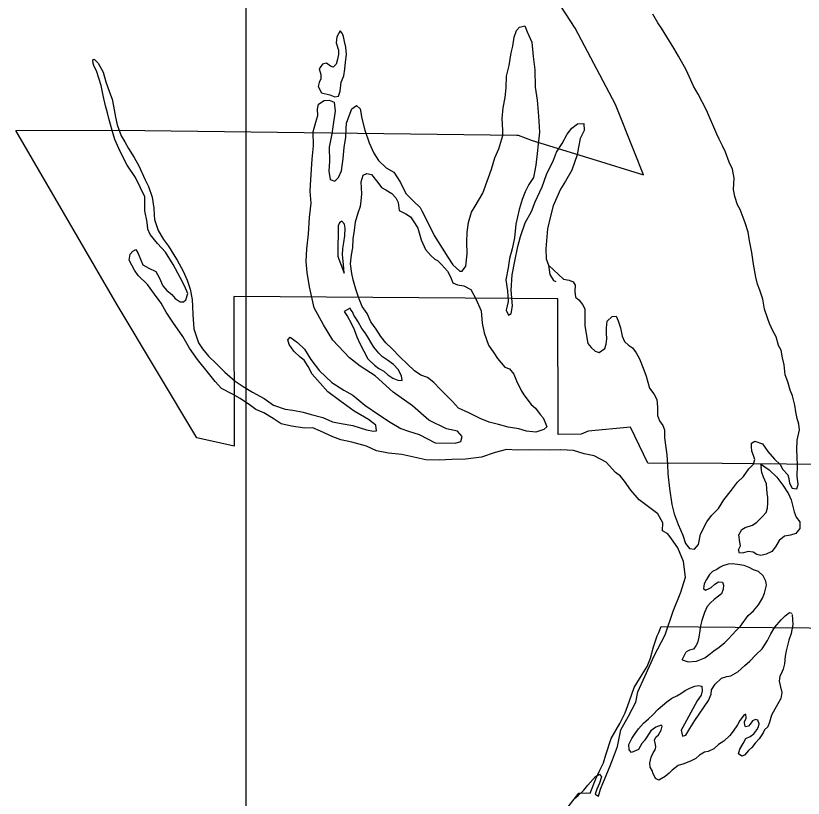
# Model space of a CAD drawing. Extents: x 1127717 to 1741049, y 2026793 to 2244711.
# Drawn here: x 1240643 to 1242246, y 2129312 to 2130906 of the extents above; entities that cross this region are included whole.
import ezdxf

# ---------------------------------------------------------------- set-up
doc = ezdxf.new("R2010")
doc.units = 0
for name, color, linetype in [('30', 7, 'Continuous'), ('6', 7, 'Continuous'), ('9', 7, 'Continuous')]:
    doc.layers.add(name, color=color, linetype=linetype)

msp = doc.modelspace()

# ---------------------------------------------------------------- linework, layer by layer
at = {"layer": '30'}
msp.add_line((1241111.2, 2151684.2), (1241111.2, 2119636.1), dxfattribs=at)
at = {"layer": '6'}
for points in [[(1242408.1, 2129990.9), (1242081.2, 2129993.8), (1241929.5, 2129995.1), (1241894.6, 2130068.3), (1241808.5, 2130059.9), (1241794.2, 2130054), (1241747.3, 2130053.1), (1241746.6, 2130329.2), (1241086.6, 2130334.4), (1241087.3, 2130029.5), (1241011.6, 2130046.4), (1240849.5, 2130317.2), (1240642.8, 2130672.2), (1240851.1, 2130672.7), (1241663.2, 2130662.6), (1241665.7, 2130662.5), (1241694.5, 2130652.2), (1241816, 2130614.3), (1241920.8, 2130581.7), (1241902.6, 2130628), (1241864, 2130725.1), (1241782, 2130880.4), (1241704.1, 2131000.1)], [(1241755.5, 2129279.5), (1241789.5, 2129323.1), (1241804, 2129323.5), (1241812.4, 2129323), (1241823.9, 2129352.3), (1241831.7, 2129369.5), (1241839.3, 2129384.5), (1241844.5, 2129400.6), (1241855.3, 2129434.2), (1241872.5, 2129465), (1241883.4, 2129486.2), (1241891.9, 2129508.5), (1241901.8, 2129538.1), (1241918.5, 2129564.5), (1241928.2, 2129580.5), (1241935.1, 2129597.9), (1241941.5, 2129620.6), (1241948.8, 2129642.9), (1241951.8, 2129650.3), (1241955.4, 2129659.1), (1241956.8, 2129662.5), (1242409, 2129658.3)]]:
    msp.add_lwpolyline(points, dxfattribs=at)
at = {"layer": '9'}
for points in [[(1242195.7, 2130234.6), (1242190.8, 2130252), (1242184, 2130264.4), (1242177.7, 2130279.3), (1242173.9, 2130288.7), (1242167.5, 2130308.1), (1242164, 2130328.5), (1242158.1, 2130346.9), (1242152.8, 2130359.3), (1242149.9, 2130373.7), (1242144.8, 2130400.1), (1242141.3, 2130423.6), (1242136.7, 2130447.5), (1242133.8, 2130465.5), (1242127.8, 2130483.9), (1242117.7, 2130511.2), (1242112.5, 2130521), (1242106.6, 2130537.9), (1242104.2, 2130552.4), (1242105.7, 2130575.5), (1242101.8, 2130593.4), (1242095.4, 2130607.8), (1242088, 2130628.1), (1242081.7, 2130641), (1242075.3, 2130654.4), (1242070.1, 2130664.7), (1242049.5, 2130713.8), (1242032.2, 2130746), (1242022.8, 2130762.8), (1242014.9, 2130781.1), (1242007.6, 2130795.9), (1241991.9, 2130823.6), (1241982.6, 2130839.9), (1241968.5, 2130863.1), (1241957.6, 2130880.4), (1241950.4, 2130891.2), (1241940, 2130909)], [(1241265.6, 2130749.3), (1241282.2, 2130744.7), (1241292.8, 2130740.9), (1241300.2, 2130742.1), (1241303, 2130752.7), (1241305.5, 2130770.8), (1241310.7, 2130783.4), (1241312.9, 2130797.5), (1241314.5, 2130811.1), (1241316.1, 2130827.1), (1241314.8, 2130842.1), (1241312, 2130853.6), (1241310.3, 2130863.5), (1241307.6, 2130870.5), (1241303, 2130874.9), (1241296.3, 2130863.2), (1241295.1, 2130851.1), (1241300, 2130835.7), (1241300.2, 2130826.7), (1241297.5, 2130814.7), (1241295.1, 2130807.6), (1241288.8, 2130801.4), (1241283.8, 2130803.3), (1241275.6, 2130809.1), (1241267.7, 2130807.4), (1241260.9, 2130797.8), (1241264.2, 2130786.3), (1241263.9, 2130777.8), (1241260.6, 2130769.7), (1241258.3, 2130762.2)], [(1241362.4, 2130647), (1241371.9, 2130626.2), (1241381.7, 2130611.4), (1241397, 2130596.2), (1241412.7, 2130587.6), (1241426.2, 2130566.4), (1241437.2, 2130544.1), (1241452.5, 2130528.4), (1241466.3, 2130515.2), (1241469.5, 2130508.8), (1241484.7, 2130479.6), (1241494.6, 2130458.3), (1241511.2, 2130432.7), (1241522.6, 2130414.4), (1241533, 2130398.7), (1241546.8, 2130386), (1241551.8, 2130386.1), (1241559, 2130395.8), (1241561.9, 2130421.4), (1241561.3, 2130444.9), (1241561.9, 2130464.9), (1241564.9, 2130485), (1241570.9, 2130505.7), (1241578.5, 2130518.4), (1241593.9, 2130544.8), (1241605.1, 2130576.6), (1241611.7, 2130593.8), (1241618.1, 2130616.5), (1241626.7, 2130634.7), (1241634.5, 2130661.9), (1241634.2, 2130672.9), (1241633.2, 2130696.4), (1241635.1, 2130718.5), (1241639.1, 2130739.6), (1241641.2, 2130759.2), (1241642.1, 2130782.8), (1241647.5, 2130804.9), (1241651.4, 2130830.1), (1241654.6, 2130844.1), (1241657.7, 2130862.2), (1241662.3, 2130875.9), (1241668.6, 2130883), (1241679.6, 2130885.3), (1241684.3, 2130873.4), (1241693.3, 2130852.1), (1241696.5, 2130823.1), (1241699.7, 2130795.7), (1241700.5, 2130760.6), (1241704.1, 2130734.2), (1241707.4, 2130701.2), (1241709.2, 2130668.7), (1241706.3, 2130644.6), (1241704.7, 2130625.5), (1241701.8, 2130601.4), (1241696.9, 2130576.3), (1241687.3, 2130562), (1241679.7, 2130547.3), (1241674, 2130531.7), (1241668, 2130511.5), (1241661.3, 2130481.8), (1241658, 2130453.7), (1241653.5, 2130431.1), (1241648, 2130411.4), (1241645.4, 2130392.8), (1241640.5, 2130368.2), (1241644.1, 2130345.7), (1241645.1, 2130324.2), (1241641.5, 2130306.6), (1241645.8, 2130296.2), (1241651.2, 2130299.8), (1241654.3, 2130315.4), (1241651.5, 2130347.4), (1241653.3, 2130378.5), (1241659.1, 2130406.2), (1241665.4, 2130436.3), (1241670.4, 2130456.5), (1241679.7, 2130484.3), (1241692.6, 2130507.6), (1241700.1, 2130527.3), (1241714.8, 2130557.7), (1241723.7, 2130582.4), (1241738, 2130611.8), (1241744.1, 2130628), (1241755.2, 2130645.8), (1241765.7, 2130665), (1241774.9, 2130677.3), (1241786.6, 2130686.1), (1241799.6, 2130686.4), (1241799.9, 2130672.4), (1241791.8, 2130656.1), (1241788.3, 2130638), (1241785.7, 2130622.4), (1241774.9, 2130591.7), (1241762, 2130569.3), (1241751.9, 2130553.1), (1241736.7, 2130518.6), (1241731.8, 2130497.5), (1241725.4, 2130471.8), (1241722.4, 2130431.2), (1241722.9, 2130410.7), (1241727.7, 2130397.8)], [(1241204, 2130070.4), (1241182.9, 2130074.9), (1241166.7, 2130086.1), (1241148, 2130097.6), (1241131.8, 2130104.3), (1241120.7, 2130112), (1241099.9, 2130126.5), (1241084.2, 2130135.2), (1241061.4, 2130146.7), (1241049.1, 2130161.4), (1241035.2, 2130178.1), (1241013.1, 2130205.6), (1240996.6, 2130229.2), (1240983, 2130252.9), (1240962.9, 2130282), (1240949.4, 2130302.2), (1240939, 2130320.5), (1240925.1, 2130338.7), (1240911.1, 2130358.9), (1240892.2, 2130377), (1240884.5, 2130387.8), (1240873.5, 2130408.1), (1240875.7, 2130420.1), (1240881.1, 2130426.3), (1240887, 2130429.9), (1240892.2, 2130421.5), (1240898, 2130407.1), (1240901.7, 2130398.7), (1240913.8, 2130392), (1240928, 2130385.3), (1240934.8, 2130373), (1240942.6, 2130356.1), (1240950.4, 2130346.3), (1240960.5, 2130338), (1240967.7, 2130330.2), (1240977.4, 2130323.4), (1240984.3, 2130323.6), (1240989.2, 2130327.7), (1240993.4, 2130340.3), (1240986.6, 2130355.7), (1240977.7, 2130373), (1240963.1, 2130399.2), (1240948, 2130424.3), (1240931.6, 2130442), (1240916.7, 2130460.7), (1240911.9, 2130471.1), (1240910.1, 2130485.5), (1240905.6, 2130509), (1240905.9, 2130537), (1240896.5, 2130555.3), (1240886.5, 2130576.6), (1240869.4, 2130601.7), (1240855.3, 2130629.4), (1240844.7, 2130653.7), (1240838.8, 2130672.1), (1240832.2, 2130696.5), (1240829.4, 2130708.4), (1240825.6, 2130722.4), (1240820.6, 2130743.8), (1240816.6, 2130763.7), (1240812.2, 2130779.1), (1240806.9, 2130793.5), (1240802.7, 2130802.4), (1240800.6, 2130808.4), (1240799.9, 2130815.9), (1240802.8, 2130817.5), (1240810.5, 2130809.6), (1240820.5, 2130790.8), (1240825.9, 2130771.4), (1240833.9, 2130750.6), (1240839.2, 2130736.2), (1240842.1, 2130721.7), (1240846.1, 2130699.3), (1240849.5, 2130683.9), (1240857.5, 2130661.5), (1240864.8, 2130649.2), (1240872.1, 2130635.8), (1240884, 2130617.1), (1240893.4, 2130600.3), (1240906.5, 2130571.6), (1240913.4, 2130558.2), (1240920.4, 2130536.8), (1240923.9, 2130513.9), (1240924.7, 2130500.4), (1240925.4, 2130490.9), (1240933, 2130468.6), (1240943.9, 2130450.3), (1240953.7, 2130436.5), (1240966.7, 2130415.8), (1240971.3, 2130408.4), (1240983.4, 2130385.6), (1240991.8, 2130367.8), (1240998.2, 2130349.4), (1241001.7, 2130328), (1241003, 2130314), (1241003.4, 2130297.5), (1241005.6, 2130268.5), (1241014.8, 2130239.7), (1241023.1, 2130227.4), (1241035.4, 2130212.6), (1241050.7, 2130198)], [(1241258.3, 2130762.2), (1241265.6, 2130749.3)], [(1241050.7, 2130198), (1241068.6, 2130179.9), (1241089.5, 2130161.8), (1241105.8, 2130151.2), (1241125, 2130139.2), (1241148.3, 2130126.2), (1241167.6, 2130113.1), (1241191.2, 2130104.7), (1241206.7, 2130103), (1241227.8, 2130098.5), (1241244.4, 2130093.9), (1241268, 2130088), (1241287.6, 2130078.9), (1241305.2, 2130075.3), (1241329.2, 2130071.4), (1241356.9, 2130062.5), (1241370.9, 2130059.9), (1241377.4, 2130060.5), (1241376.1, 2130072.5), (1241360.9, 2130083.7), (1241332, 2130101), (1241302.1, 2130122.3), (1241278.2, 2130139.8), (1241262.3, 2130157.9), (1241246.4, 2130176.1), (1241238.5, 2130191.9), (1241230.2, 2130204.7), (1241221.6, 2130210.5), (1241208.8, 2130223.2), (1241199.5, 2130236.5), (1241196.8, 2130246), (1241201.2, 2130251.1), (1241216.4, 2130240.5), (1241230.7, 2130226.8), (1241243.7, 2130205.6), (1241261.2, 2130182.9), (1241286.7, 2130159), (1241311, 2130143.6), (1241328.8, 2130133.5), (1241353.7, 2130113), (1241381.6, 2130093.7), (1241404.9, 2130078.2), (1241426.7, 2130065.2), (1241442.3, 2130060.1), (1241463.9, 2130053.1), (1241496.8, 2130036.3), (1241537.7, 2130035.3), (1241549.1, 2130039.1), (1241551.4, 2130049.1), (1241542.1, 2130059.9), (1241519.5, 2130064.9), (1241483.7, 2130082.1), (1241450.6, 2130111.3), (1241411.5, 2130139.4), (1241374.7, 2130172.6), (1241344.3, 2130192.4), (1241322.4, 2130209.4), (1241288.7, 2130245.2), (1241269.4, 2130276.3), (1241250.6, 2130310.9), (1241240.6, 2130354.2), (1241236.4, 2130383.1), (1241234.4, 2130405.6), (1241235.8, 2130431.2), (1241238.6, 2130461.3), (1241240.7, 2130495.4), (1241244, 2130524.5), (1241242, 2130549), (1241243.4, 2130572.5), (1241246.4, 2130614.2), (1241248.7, 2130640.8), (1241248.6, 2130669.3), (1241253.6, 2130689.4), (1241257.7, 2130703.1), (1241257.4, 2130715.6), (1241259.2, 2130725.6), (1241271, 2130733.4), (1241280.9, 2130734.2), (1241291, 2130729.9), (1241292.9, 2130711.9), (1241290, 2130689.3), (1241286.1, 2130665.7), (1241281.2, 2130638.5), (1241281.9, 2130610), (1241280.4, 2130589.4), (1241282.8, 2130572.5), (1241292.4, 2130569.2), (1241300.2, 2130576.4), (1241305.8, 2130590), (1241309.2, 2130615.2), (1241311.7, 2130637.8), (1241315.2, 2130658.4), (1241315.8, 2130675.4), (1241316, 2130687.4), (1241321.6, 2130702.1), (1241326.8, 2130716.2), (1241336.6, 2130723.5), (1241344.2, 2130716.6), (1241347.7, 2130696.7), (1241353.3, 2130672.8), (1241362.4, 2130647)], [(1241509.5, 2130399.6), (1241521.8, 2130385.9), (1241528.1, 2130374), (1241532.9, 2130362.1), (1241542, 2130357.8), (1241555, 2130356.1), (1241569.6, 2130348.5), (1241579.6, 2130329.7), (1241590.1, 2130304.9), (1241592.7, 2130279.9), (1241596.2, 2130260.5), (1241605.3, 2130235.2), (1241616.2, 2130219.4), (1241623.9, 2130208.1), (1241638.8, 2130190.4), (1241647.9, 2130187.1), (1241656.6, 2130176.3), (1241662.4, 2130162.4), (1241671.9, 2130142.6), (1241677.1, 2130133.7), (1241692, 2130114), (1241700.7, 2130106.7), (1241710.5, 2130093.9), (1241716.6, 2130087.1), (1241720.4, 2130077.7), (1241724.1, 2130068.7), (1241717.7, 2130063.1), (1241701.9, 2130058.2), (1241682.9, 2130059.7), (1241667.3, 2130064.9), (1241645.7, 2130068.4), (1241625.6, 2130073.4), (1241606.6, 2130078.5), (1241588.4, 2130086), (1241565.2, 2130097), (1241544.5, 2130107), (1241532.2, 2130120.3), (1241518.4, 2130134), (1241506.6, 2130145.2), (1241493.8, 2130159.4), (1241481.1, 2130169.1), (1241467.5, 2130173.8), (1241454.8, 2130183), (1241440, 2130197.2), (1241425.7, 2130210.9), (1241408.3, 2130228), (1241396.6, 2130239.7), (1241385.8, 2130252.5), (1241376.4, 2130267.8), (1241366.1, 2130282.6), (1241358.2, 2130299.4), (1241347.9, 2130313.7), (1241341, 2130330.5), (1241335.1, 2130348.9), (1241329.6, 2130368.3), (1241326.8, 2130381.3), (1241324.4, 2130400.7), (1241326.4, 2130419.3), (1241329.1, 2130433.4), (1241330.1, 2130451.9), (1241332.2, 2130468.5), (1241334.8, 2130486.6), (1241339.8, 2130504.7), (1241345, 2130517.9), (1241345.8, 2130528.4), (1241347.4, 2130543.5), (1241346.6, 2130555.5), (1241345.8, 2130567.5), (1241350, 2130581.1), (1241357.9, 2130584.8), (1241367.4, 2130582.5), (1241380.3, 2130566.3), (1241387.5, 2130555.9), (1241396.1, 2130551.6), (1241408.8, 2130543.9), (1241416.5, 2130535.1), (1241421.2, 2130525.7), (1241423.6, 2130509.2), (1241437.2, 2130502.5), (1241446.3, 2130496.7), (1241450.5, 2130490.3), (1241455.7, 2130481.9), (1241461.4, 2130473.1), (1241468.4, 2130449.7), (1241477.4, 2130429.9), (1241488.1, 2130417.6), (1241496.3, 2130410.3), (1241501.4, 2130407.4)], [(1241311.8, 2130381.4), (1241310.4, 2130399.4), (1241308.4, 2130418.9), (1241308.6, 2130431.9), (1241310.8, 2130444.5), (1241312.5, 2130458), (1241313.6, 2130473.6), (1241312.4, 2130481.6), (1241306.8, 2130487.4), (1241301.9, 2130484.3), (1241299.5, 2130478.2), (1241299.4, 2130464.7), (1241299.1, 2130455.2), (1241298.4, 2130443.2), (1241298.3, 2130424.6), (1241298.5, 2130416.1), (1241300.7, 2130410.2), (1241303.9, 2130401.7)], [(1241303.9, 2130401.7), (1241311.8, 2130381.4)], [(1241501.4, 2130407.4), (1241509.5, 2130399.6)], [(1241727.7, 2130397.8), (1241730.1, 2130379.3), (1241737.4, 2130366.5), (1241742.4, 2130364.6)], [(1241727.7, 2130397.8), (1241757.8, 2130369.4), (1241769.8, 2130367.2), (1241777.4, 2130364.4), (1241781.5, 2130357), (1241780.8, 2130344.5), (1241782.6, 2130333), (1241789.2, 2130327.1), (1241796.4, 2130317.8), (1241801.2, 2130308.9), (1241801.5, 2130294.9), (1241801.5, 2130275.3), (1241804.4, 2130257.9), (1241807.8, 2130238.4), (1241814.5, 2130230.6), (1241822.7, 2130222.8), (1241830.7, 2130220), (1241842, 2130228.2), (1241844.8, 2130237.3), (1241846, 2130247.9), (1241845.8, 2130259.4), (1241845.5, 2130270.4), (1241847.2, 2130283.9), (1241857.4, 2130293.7), (1241865.4, 2130294.4), (1241869.6, 2130284.5), (1241874.4, 2130270.6), (1241877.3, 2130253.6), (1241882.1, 2130242.7), (1241890.7, 2130235.4), (1241898.4, 2130229.6), (1241906.1, 2130219.2), (1241912.9, 2130207.4), (1241921.9, 2130185.1), (1241926.2, 2130171.7), (1241932.8, 2130147.8), (1241942, 2130136), (1241947.8, 2130124.6), (1241949.7, 2130108.6), (1241949.6, 2130092.1), (1241953.3, 2130080.7), (1241960, 2130071.8), (1241963.8, 2130062.4), (1241963.6, 2130046.4), (1241968.5, 2130011.9), (1241969.9, 2129992), (1241970.4, 2129972.9), (1241973.6, 2129943.5), (1241978.9, 2129910.6), (1241983.3, 2129891.6), (1241991.3, 2129869.8), (1242000.8, 2129848.5), (1242006.2, 2129831.1), (1242014.9, 2129821.3), (1242025, 2129820), (1242033.2, 2129829.2), (1242037.2, 2129850.3), (1242050.1, 2129875.2), (1242059.3, 2129888.4), (1242073.4, 2129902.8), (1242084.4, 2129920.1), (1242100.4, 2129939.5), (1242112.5, 2129955.8), (1242124.2, 2129967.6), (1242135.3, 2129983.4), (1242145.1, 2129992.6), (1242147.4, 2130002.2), (1242145.2, 2130010.6), (1242141.4, 2130019.5), (1242140.7, 2130028.5), (1242141.1, 2130035.6), (1242147.5, 2130039.7), (1242163.1, 2130034.1), (1242174.4, 2130018.3), (1242187.8, 2130003.1), (1242199, 2129991.9), (1242204.7, 2129982), (1242214.5, 2129971.2), (1242216.7, 2129963.3), (1242217.9, 2129953.8), (1242223.6, 2129943.9), (1242233.1, 2129942.6), (1242235.9, 2129951.7), (1242234, 2129968.2), (1242234.5, 2129990.2), (1242233.6, 2130007.7), (1242233.2, 2130021.7), (1242233.7, 2130041.8), (1242238.7, 2130062.4), (1242237, 2130073.9), (1242233.7, 2130085.8), (1242230.9, 2130099.3), (1242229, 2130113.2), (1242224.1, 2130131.7), (1242219.8, 2130143.6), (1242214.9, 2130160.5), (1242209.6, 2130174.9), (1242207.6, 2130195.4), (1242203.8, 2130209.3), (1242200.9, 2130224.7), (1242195.7, 2130234.6)], [(1241311.7, 2130303.8), (1241318.4, 2130293.4), (1241325.7, 2130280.1), (1241331.6, 2130266.7), (1241337.4, 2130252.3), (1241343.7, 2130238.5), (1241351.6, 2130222.6), (1241359.9, 2130207.3), (1241373.2, 2130194.6), (1241381.9, 2130187.8), (1241392.5, 2130182.5), (1241400.6, 2130174.7), (1241410.8, 2130168), (1241420.9, 2130163.7), (1241429.4, 2130162.9), (1241428.1, 2130172.4), (1241421.3, 2130185.7), (1241412.1, 2130195.5), (1241399.9, 2130204.7), (1241389.3, 2130211.5), (1241382.1, 2130218.8), (1241371.8, 2130231.1), (1241367.7, 2130237.5), (1241358.8, 2130252.8), (1241354.2, 2130260.2), (1241347.5, 2130269.1), (1241340.1, 2130282.9), (1241335, 2130290.3), (1241331.3, 2130296.2), (1241328.7, 2130302.7), (1241325.1, 2130307.1), (1241323.5, 2130310.6)], [(1241323.5, 2130310.6), (1241311.7, 2130303.8)], [(1241779.6, 2129311), (1241787.9, 2129318.2), (1241799.2, 2129329), (1241807.9, 2129339.2), (1241823.5, 2129356.6), (1241831.3, 2129361.3), (1241835.5, 2129355.9), (1241831.3, 2129343.3), (1241826.1, 2129330.6), (1241822.8, 2129320.6), (1241829.4, 2129316.7), (1241833.6, 2129330.8), (1241839.2, 2129346), (1241851.5, 2129374.8), (1241857.6, 2129390.5), (1241867.9, 2129417.8), (1241875.1, 2129451.5), (1241890.4, 2129479.9), (1241905.2, 2129507.8), (1241909.6, 2129529.4), (1241923.4, 2129560.3), (1241942.8, 2129602.3), (1241965.3, 2129645.4), (1241981.1, 2129693.3), (1241997.1, 2129732.2), (1242006.4, 2129763), (1242002.1, 2129794.4), (1241991, 2129822.2), (1241978.1, 2129840.4), (1241970.3, 2129850.8), (1241959.7, 2129857), (1241960.3, 2129873.1), (1241949.9, 2129891.8), (1241931.1, 2129905.9), (1241911.8, 2129920), (1241894.8, 2129939.6), (1241881.9, 2129958.3), (1241874.2, 2129968.2), (1241864, 2129975.9), (1241844.6, 2129997), (1241820.8, 2130009.9), (1241800.2, 2130013.5), (1241778.1, 2130020.9), (1241752.6, 2130022.3), (1241729.7, 2130021.3), (1241688.7, 2130022.3), (1241664.3, 2130021.3), (1241642.3, 2130022.7), (1241619, 2130016.7), (1241590.8, 2130007), (1241558.4, 2130003.2), (1241531, 2130002.6), (1241504.6, 2130000.9), (1241477.6, 2130001.8), (1241429, 2130012.7), (1241401.9, 2130015.5), (1241377.4, 2130020), (1241357.2, 2130029.5), (1241327.1, 2130037.3), (1241304.5, 2130042.3), (1241288.4, 2130048.4), (1241263.1, 2130060.3), (1241247.5, 2130066.5), (1241231.6, 2130066.1), (1241204, 2130070.4)], [(1242159, 2129993.4), (1242176.8, 2129981.3), (1242192.6, 2129966.2), (1242204.5, 2129949.9), (1242215.9, 2129932.2), (1242221.7, 2129920.3), (1242225, 2129906.4), (1242227.8, 2129895.4), (1242232, 2129885), (1242239.2, 2129875.2), (1242239.1, 2129861.6), (1242231.3, 2129851.4), (1242220.4, 2129848.2), (1242208, 2129845.9), (1242197.2, 2129837.6), (1242189.5, 2129824.4), (1242182.3, 2129815.2), (1242170.9, 2129809.5), (1242160, 2129806.7), (1242151.5, 2129808.5), (1242143.9, 2129813.3), (1242133.9, 2129815.1), (1242124.5, 2129811.9), (1242116.5, 2129811.7), (1242114.3, 2129818.6), (1242118.1, 2129826.2), (1242117, 2129833.7), (1242115.1, 2129848.7), (1242121.3, 2129859.9), (1242128.2, 2129864), (1242142.6, 2129868.4), (1242151.4, 2129874.6), (1242161.6, 2129884.8), (1242170.4, 2129894.1), (1242173.2, 2129903.1), (1242173.9, 2129914.2), (1242174.2, 2129925.2), (1242172.5, 2129933.7), (1242172.2, 2129942.7), (1242171.5, 2129952.7), (1242165.2, 2129966.5), (1242162, 2129976), (1242160.2, 2129985.9)], [(1242159, 2129993.4), (1242160.2, 2129985.9)], [(1241999.9, 2129594.6), (1242012, 2129590.4), (1242028.9, 2129591.3), (1242045.7, 2129598.2), (1242057, 2129607), (1242063.9, 2129612.7), (1242075.2, 2129619.9), (1242086.4, 2129629.7), (1242094.2, 2129637.4), (1242101.5, 2129645.1), (1242109.3, 2129654.3), (1242118.5, 2129663), (1242134, 2129684.4), (1242144.7, 2129694.2), (1242154.9, 2129706.4), (1242163.1, 2129720.2), (1242167.3, 2129730.3), (1242171.4, 2129746.4), (1242170.3, 2129754.4), (1242164.5, 2129765.7), (1242155.3, 2129774), (1242145.2, 2129777.8), (1242136.2, 2129782.1), (1242125.6, 2129786.4), (1242112.5, 2129788.5), (1242101.5, 2129789.8), (1242093.6, 2129789.1), (1242082.7, 2129785.8), (1242077.2, 2129783.2), (1242070.4, 2129778), (1242061.5, 2129774.3), (1242055.1, 2129768.2), (1242048.9, 2129758), (1242044.6, 2129748.9), (1242043.4, 2129739.3), (1242046.9, 2129736.4), (1242054.3, 2129739.6), (1242058.8, 2129741.7), (1242066.1, 2129748.4), (1242073.5, 2129753.1), (1242081.5, 2129752.8), (1242084.1, 2129746.3), (1242083.3, 2129738.3), (1242079.5, 2129728.7), (1242073.7, 2129724), (1242064.8, 2129717.3), (1242057, 2129710.6), (1242050.7, 2129703), (1242045, 2129690.8), (1242039.9, 2129674.7), (1242037.2, 2129663.6), (1242035.9, 2129654.1), (1242033.7, 2129640.5), (1242031, 2129628.9), (1242027.7, 2129622.8), (1242022.9, 2129616.2), (1242014.4, 2129614), (1242007.5, 2129610.8)], [(1241997.1, 2129526), (1242005.9, 2129532.2), (1242016.8, 2129537.4), (1242025.7, 2129540.7), (1242033.1, 2129541.8), (1242039.6, 2129540.5), (1242040.3, 2129531.5), (1242038.6, 2129522.4), (1242030.4, 2129510.7), (1242004.5, 2129463.5), (1241997.9, 2129450.9), (1242000.1, 2129438.9), (1242007.1, 2129441.1), (1242015.2, 2129454.3), (1242025.3, 2129471.1), (1242053.3, 2129511.3), (1242058.5, 2129524.4), (1242059.3, 2129533.4), (1242066.5, 2129545.1), (1242079.7, 2129557), (1242090.6, 2129560.2), (1242098.5, 2129561.4), (1242113.3, 2129569.8), (1242127.5, 2129582.6), (1242137.7, 2129591.9), (1242149.9, 2129604.7), (1242162.6, 2129617), (1242173.1, 2129633.8), (1242180.3, 2129647), (1242188, 2129660.7), (1242201.1, 2129675.5), (1242209.4, 2129684.2), (1242218.2, 2129690.9), (1242223.2, 2129689.5)], [(1242223.8, 2129686.5), (1242225.3, 2129666), (1242221.7, 2129647.9), (1242217, 2129634.3), (1242211.1, 2129612.6), (1242209.3, 2129601.6), (1242208.2, 2129586), (1242205.5, 2129575), (1242201.2, 2129565.8), (1242198.3, 2129560.8), (1242197.1, 2129550.7), (1242199.3, 2129542.3), (1242202.6, 2129527.8), (1242200.4, 2129515.3), (1242194.2, 2129504.6), (1242188.5, 2129493.9), (1242181.3, 2129481.8), (1242177.6, 2129467.2), (1242174.4, 2129458.1), (1242167, 2129451.9), (1242164.7, 2129445.8), (1242156.5, 2129433.6), (1242148.2, 2129424.9), (1242141.4, 2129415.7), (1242134.6, 2129409.6), (1242126.3, 2129400.3), (1242121.4, 2129398.2), (1242114.3, 2129403.1), (1242117.1, 2129412.6), (1242123.8, 2129423.8), (1242129, 2129434), (1242138.4, 2129438.2), (1242145.8, 2129443.4), (1242152, 2129452), (1242155.4, 2129458.1), (1242156.7, 2129464.2), (1242153.6, 2129471.6), (1242149.1, 2129472.5), (1242143.1, 2129469.8), (1242137.8, 2129463.2), (1242134.4, 2129459.1), (1242128.4, 2129458), (1242126.9, 2129460.9), (1242126.7, 2129467.9), (1242130, 2129475.5), (1242129.3, 2129484), (1242125.9, 2129482.4), (1242117.2, 2129470.7), (1242112.4, 2129462.1), (1242103.2, 2129448.9), (1242096.4, 2129440.2), (1242084.7, 2129428.9), (1242073.9, 2129421.6), (1242064.1, 2129413.4), (1242052.3, 2129407.6), (1242044.8, 2129406.4), (1242035, 2129400.2), (1242027.2, 2129393.5), (1242018.3, 2129388.3), (1242003, 2129382.4), (1241991.6, 2129379.1), (1241979.3, 2129369.8), (1241973, 2129363.7), (1241965.2, 2129356.5), (1241951.9, 2129349.6), (1241945.3, 2129352.5), (1241940, 2129364.4), (1241939, 2129367.9), (1241934.8, 2129375.8), (1241934.1, 2129383.8), (1241936.3, 2129395.8), (1241940.6, 2129405), (1241944.9, 2129411.1), (1241945.8, 2129417.1), (1241945.2, 2129421.6), (1241943, 2129430.5), (1241946.3, 2129437.1), (1241951.2, 2129441.3), (1241956.9, 2129450.9), (1241958.7, 2129459.5), (1241957.2, 2129461.4), (1241946.3, 2129457.2), (1241936, 2129449.4), (1241923, 2129430.1), (1241917.7, 2129423.9), (1241910.5, 2129411.8), (1241896.6, 2129405.4), (1241892, 2129411.3), (1241891.3, 2129421.8), (1241897, 2129434), (1241903.7, 2129444.1), (1241911, 2129453.8), (1241921.2, 2129465.1), (1241930.9, 2129474.3), (1241939.7, 2129482), (1241950.9, 2129493.8), (1241959.7, 2129501.5), (1241968.5, 2129508.8), (1241978.3, 2129516.5), (1241988.7, 2129520.8), (1241997.1, 2129526)], [(1241999.9, 2129594.6), (1242007.5, 2129610.8)]]:
    msp.add_lwpolyline(points, dxfattribs=at)

doc.saveas('drawing.dxf')
